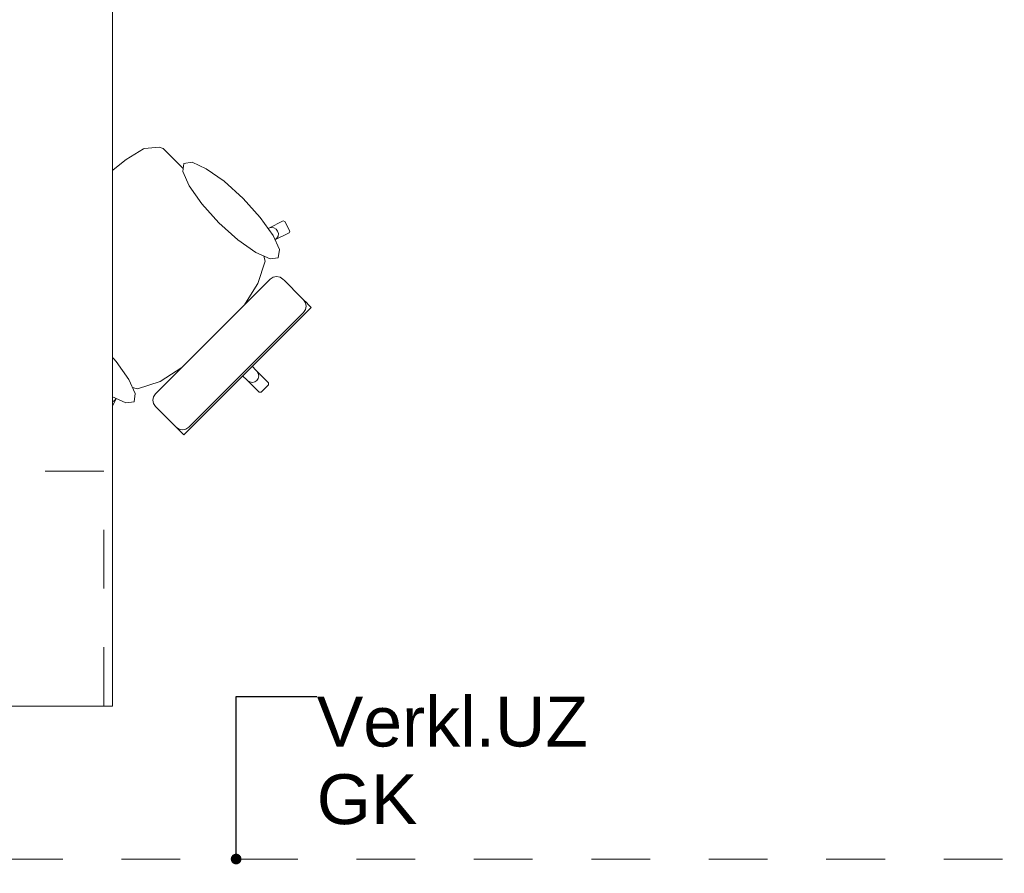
# Model space of a CAD drawing. Header units: metres. Extents: x -4 to 99, y -11 to 17.
# Tile 622 of 656: x 58.85 to 60.52, y 0.73 to 2.18. Entities that reach past the tile are written whole.
import ezdxf

# ---------------------------------------------------------------- set-up
doc = ezdxf.new("R2010")
doc.units = ezdxf.units.M
doc.header["$MEASUREMENT"] = 0
for name, pattern in [('Strichlinie eng', [0.115, 0.075, -0.04]), ('Untersicht', [0.1, 0.075, -0.025]), ('Wipeout_Contour', [1, 0, -1])]:
    doc.linetypes.add(name, pattern=pattern)
for name, color, linetype in [('152 - Bemaßung_ Beschriftung.Ausbau', 7, 'Continuous'), ('701 - Einrichtung.Möbel', 7, 'Continuous'), ('Neubau_152 - Bemaßung_ Beschriftung.Ausbau', 7, 'Continuous'), ('Neubau_653 - Abdeckung.TB Verkofferung', 7, 'Continuous')]:
    doc.layers.add(name, color=color, linetype=linetype)
doc.styles.add('ERSTELLTER_STIL_2', font='txt')
doc.dimstyles.new('ERSTELLTER_STIL__1', dxfattribs={"dimtxt": 0.1, "dimasz": 0.0532, "dimexe": 0.18, "dimexo": 0.0625, "dimgap": 0, "dimtad": 1, "dimzin": 0, "dimdsep": 46, "dimtxsty": 'ERSTELLTER_STIL_2', "dimblk": 'ARROWHEAD_2', "dimblk1": 'ARROWHEAD_2', "dimblk2": 'ARROWHEAD_2', "dimcen": 0.09, "dimse1": 1, "dimse2": 1, "dimclrd": 7, "dimclre": 7, "dimclrt": 7, "dimazin": 0, "dimtfac": 1, "dimtdec": 4, "dimtmove": 0, "dimatfit": 3, "dimfxl": 1, "dimtolj": 1, "dimtzin": 0, "dimarcsym": 0})
doc.dimstyles.new('ERSTELLTER_STIL__2', dxfattribs={"dimtxt": 0.1, "dimasz": 0.0532, "dimexe": 0.18, "dimexo": 0.0625, "dimgap": 0, "dimtad": 1, "dimtih": 1, "dimtoh": 1, "dimzin": 0, "dimdsep": 46, "dimtxsty": 'ERSTELLTER_STIL_2', "dimblk": 'ARROWHEAD_2', "dimblk1": 'ARROWHEAD_2', "dimblk2": 'ARROWHEAD_2', "dimcen": 0.09, "dimse1": 1, "dimse2": 1, "dimclrd": 7, "dimclre": 7, "dimclrt": 7, "dimazin": 0, "dimtfac": 1, "dimtdec": 4, "dimtmove": 0, "dimatfit": 3, "dimfxl": 1, "dimtolj": 1, "dimtzin": 0, "dimarcsym": 0})
doc.dimstyles.new('ERSTELLTER_STIL__6', dxfattribs={"dimtxt": 0.18, "dimasz": 0.03648, "dimexe": 0.18, "dimexo": 0.0625, "dimgap": 0, "dimtad": 0, "dimtih": 1, "dimtoh": 1, "dimdec": 4, "dimzin": 0, "dimdsep": 46, "dimcen": 0.09, "dimadec": 0, "dimazin": 0, "dimtfac": 1, "dimtdec": 4, "dimtmove": 0, "dimatfit": 3, "dimldrblk": 'ARROWHEAD_11', "dimfxl": 1, "dimtolj": 1, "dimtzin": 0, "dimarcsym": 0})

# ---------------------------------------------------------------- blocks, each defined once
blk = doc.blocks.new('ARROWHEAD_11')
at = {"color": 0, "linetype": 'Continuous', "lineweight": 0}
blk.add_line((0, 0), (-1, 0), dxfattribs=at)
at = {"color": 0, "linetype": 'Continuous', "lineweight": 0, "const_width": 0.25, "flags": 128}
blk.add_lwpolyline([(-0.125, 0, 1), (0.125, 0, 1)], format="xyb", close=True, dxfattribs=at)
blk = doc.blocks.new('*D453')
at = {"layer": '152 - Bemaßung_ Beschriftung.Ausbau', "color": 7, "linetype": 'Continuous', "lineweight": 5}
for p, q in [((58.205, -4.6125), (58.205, -4.5075)), ((62.035, -4.6125), (62.035, -4.5075)), ((58.2252, -4.525), (58.1848, -4.595)), ((62.0552, -4.525), (62.0148, -4.595)), ((58.205, -4.56), (62.035, -4.56))]:
    blk.add_line(p, q, dxfattribs=at)
at = {"layer": '152 - Bemaßung_ Beschriftung.Ausbau', "color": 7, "lineweight": 5, "insert": (59.987, -4.54), "char_height": 0.1, "attachment_point": 7, "style": 'ERSTELLTER_STIL_2'}
blk.add_mtext('\\A1;{\\pql;\\fArial|b0|i0|c0|p38;3,83}', dxfattribs=at)
blk = doc.blocks.new('ARROWHEAD_2')
at = {"color": 0, "linetype": 'Continuous', "lineweight": 0}
for p, q in [((-0.378, -0.655), (0.378, 0.655)), ((0, 0), (-1, 0))]:
    blk.add_line(p, q, dxfattribs=at)
blk = doc.blocks.new('*D506')
at = {"layer": '152 - Bemaßung_ Beschriftung.Ausbau', "color": 7, "linetype": 'Continuous', "lineweight": 5}
for p, q in [((63.9, 5.8252), (63.97, 5.7848)), ((63.9875, 5.805), (63.8825, 5.805)), ((63.935, 0.245), (63.935, 5.805)), ((63.9, 0.2652), (63.97, 0.2248)), ((63.9875, 0.245), (63.8825, 0.245)), ((63.935, 0.005), (63.935, 0.245))]:
    blk.add_line(p, q, dxfattribs=at)
at = {"layer": '152 - Bemaßung_ Beschriftung.Ausbau', "color": 7, "lineweight": 5, "char_height": 0.1, "attachment_point": 7, "rotation": 90, "style": 'ERSTELLTER_STIL_2'}
for s, insert in [('\\A1;{\\pql;\\fArial|b0|i0|c0|p38;12}', (63.915, 5.633)), ('\\A1;{\\pql;\\fArial|b0|i0|c0|p38;5,56}', (63.915, 2.8161))]:
    blk.add_mtext(s, dxfattribs=dict(at, insert=insert))

msp = doc.modelspace()

# ---------------------------------------------------------------- linework, layer by layer
at = {"layer": 'Neubau_653 - Abdeckung.TB Verkofferung', "color": 1, "linetype": 'Untersicht', "lineweight": 9}
msp.add_line((51.02, 0.7495), (62.025, 0.7495), dxfattribs=at)

# ---------------------------------------------------------------- wipeouts: each hides what was drawn before it
at = {"color": 254, "linetype": 'Wipeout_Contour', "lineweight": 0, "ltscale": 1712.439341}
msp.add_wipeout([(59.1273, 1.923), (59.1078, 1.9425), (59.0911, 1.9592), (59.0841, 1.9615), (59.059, 1.9592), (59.0574, 1.9586), (59.028, 1.9407), (58.9889, 1.9093), (58.9883, 1.9088), (58.9459, 1.8691), (59.2641, 1.5509), (59.2703, 1.5571), (59.2702, 1.5602), (59.2503, 1.5801), (59.2244, 1.608), (59.2415, 1.6251), (59.2254, 1.6412), (59.2045, 1.6621), (59.2224, 1.6826), (59.252, 1.7294), (59.2647, 1.7677), (59.2586, 1.7916), (59.2813, 1.8039), (59.3057, 1.8159), (59.3066, 1.8189), (59.2981, 1.835), (59.2951, 1.8361), (59.2708, 1.824), (59.2401, 1.8102)], dxfattribs=at).dxf.layer = '701 - Einrichtung.Möbel'

# ---------------------------------------------------------------- next in the draw order: linework, layer by layer
at = {"layer": '701 - Einrichtung.Möbel', "color": 7, "linetype": 'Continuous', "lineweight": 5}
for p, q in [((59.059, 1.9592), (59.0841, 1.9615)), ((59.0841, 1.9615), (59.0911, 1.9592)), ((59.028, 1.9407), (59.0574, 1.9586)), ((59.0574, 1.9586), (59.059, 1.9592)), ((59.0911, 1.9592), (59.1078, 1.9425)), ((58.9889, 1.9093), (59.028, 1.9407)), ((59.1078, 1.9425), (59.1273, 1.923)), ((58.9883, 1.9088), (58.9889, 1.9093)), ((59.2951, 1.8361), (59.2981, 1.835)), ((59.2981, 1.835), (59.3066, 1.8189)), ((59.275, 1.8251), (59.2793, 1.8245)), ((59.2793, 1.8245), (59.2832, 1.8223)), ((59.3057, 1.8159), (59.2813, 1.8039)), ((59.2832, 1.8223), (59.2859, 1.8189)), ((59.2859, 1.8189), (59.2872, 1.8146)), ((59.2872, 1.8146), (59.2868, 1.8103)), ((59.3066, 1.8189), (59.3057, 1.8159)), ((59.2847, 1.8065), (59.2813, 1.8039)), ((59.2868, 1.8103), (59.2847, 1.8065))]:
    msp.add_line(p, q, dxfattribs=at)

# ---------------------------------------------------------------- next in the draw order: wipeouts: each hides what was drawn before it
at = {"color": 254, "linetype": 'Wipeout_Contour', "lineweight": 0, "ltscale": 1714.55942}
msp.add_wipeout([(58.892, 1.6877), (59.0047, 1.5749), (58.9909, 1.5442), (58.9789, 1.5199), (58.9799, 1.5168), (58.9961, 1.5084), (58.999, 1.5093), (59.0111, 1.5336), (59.0234, 1.5564), (59.0473, 1.5503), (59.0856, 1.5629), (59.1324, 1.5925), (59.1529, 1.6105), (59.1737, 1.5896), (59.1899, 1.5735), (59.207, 1.5906), (59.2348, 1.5646), (59.2547, 1.5447), (59.2579, 1.5447), (59.2641, 1.5509), (58.9459, 1.8691), (58.9062, 1.8267), (58.9057, 1.8261), (58.8742, 1.7869), (58.8564, 1.7576), (58.8558, 1.756), (58.8535, 1.7309), (58.8558, 1.7239), (58.8725, 1.7071)], dxfattribs=at).dxf.layer = '701 - Einrichtung.Möbel'

# ---------------------------------------------------------------- next in the draw order: linework, layer by layer
at = {"layer": '701 - Einrichtung.Möbel', "color": 7, "linetype": 'Continuous', "lineweight": 5}
for p, q in [((59.1273, 1.923), (59.2401, 1.8102)), ((58.9459, 1.8691), (58.9883, 1.9088)), ((58.9459, 1.8691), (58.9062, 1.8267)), ((59.2708, 1.824), (59.2951, 1.8361)), ((58.9057, 1.8261), (58.8742, 1.7869)), ((58.9062, 1.8267), (58.9057, 1.8261)), ((59.2401, 1.8102), (59.2708, 1.824)), ((59.2708, 1.824), (59.275, 1.8251)), ((59.2585, 1.7918), (59.2401, 1.8102)), ((59.2813, 1.8039), (59.2586, 1.7916)), ((58.8742, 1.7869), (58.8564, 1.7576)), ((59.2585, 1.7918), (59.2586, 1.7916)), ((59.2586, 1.7916), (59.2647, 1.7677)), ((59.2647, 1.7677), (59.252, 1.7294)), ((58.8558, 1.756), (58.8535, 1.7309)), ((58.8564, 1.7576), (58.8558, 1.756)), ((58.8535, 1.7309), (58.8558, 1.7239)), ((59.252, 1.7294), (59.2224, 1.6826)), ((58.8558, 1.7239), (58.8725, 1.7071)), ((58.8725, 1.7071), (58.892, 1.6877)), ((58.892, 1.6877), (59.0047, 1.5749)), ((59.2224, 1.6826), (59.2045, 1.6621)), ((59.2045, 1.6621), (59.1804, 1.6346)), ((59.2045, 1.6621), (59.2254, 1.6412)), ((59.1529, 1.6105), (59.1804, 1.6346)), ((59.2254, 1.6412), (59.2415, 1.6251)), ((59.1324, 1.5925), (59.1529, 1.6105)), ((59.1529, 1.6105), (59.1737, 1.5896)), ((59.2415, 1.6251), (59.2244, 1.608)), ((59.0856, 1.5629), (59.1324, 1.5925)), ((59.207, 1.5906), (59.2157, 1.5993)), ((59.2244, 1.608), (59.2157, 1.5993)), ((59.2244, 1.608), (59.2503, 1.5801)), ((59.1737, 1.5896), (59.1899, 1.5735)), ((59.1899, 1.5735), (59.207, 1.5906)), ((59.207, 1.5906), (59.2348, 1.5646)), ((59.2503, 1.5801), (59.2528, 1.5765)), ((59.2503, 1.5801), (59.2702, 1.5602)), ((59.2528, 1.5765), (59.2538, 1.5722)), ((59.0047, 1.5749), (58.9909, 1.5442)), ((59.0232, 1.5564), (59.0047, 1.5749)), ((59.0473, 1.5503), (59.0856, 1.5629)), ((59.2348, 1.5646), (59.2385, 1.5622)), ((59.2348, 1.5646), (59.2547, 1.5447)), ((59.2385, 1.5622), (59.2428, 1.5612)), ((59.2428, 1.5612), (59.2471, 1.562)), ((59.2471, 1.562), (59.2507, 1.5643)), ((59.253, 1.5679), (59.2507, 1.5643)), ((59.2538, 1.5722), (59.253, 1.5679)), ((59.2702, 1.5602), (59.2703, 1.5571)), ((58.9909, 1.5442), (58.9789, 1.5199)), ((58.9909, 1.5442), (58.9898, 1.54)), ((59.0111, 1.5336), (59.0234, 1.5564)), ((59.0232, 1.5564), (59.0234, 1.5564)), ((59.0234, 1.5564), (59.0473, 1.5503)), ((59.2547, 1.5447), (59.2579, 1.5447)), ((59.2579, 1.5447), (59.2641, 1.5509)), ((59.2703, 1.5571), (59.2641, 1.5509)), ((58.9898, 1.54), (58.9904, 1.5357)), ((58.9904, 1.5357), (58.9926, 1.5318)), ((58.9926, 1.5318), (58.9961, 1.5291)), ((58.9961, 1.5291), (59.0003, 1.5278)), ((58.999, 1.5093), (59.0111, 1.5336)), ((59.0003, 1.5278), (59.0047, 1.5282)), ((59.0047, 1.5282), (59.0084, 1.5303)), ((59.0084, 1.5303), (59.0111, 1.5336)), ((58.9789, 1.5199), (58.9799, 1.5168)), ((58.9799, 1.5168), (58.9961, 1.5084)), ((58.9961, 1.5084), (58.999, 1.5093))]:
    msp.add_line(p, q, dxfattribs=at)

# ---------------------------------------------------------------- next in the draw order: wipeouts: each hides what was drawn before it
at = {"color": 254, "linetype": 'Wipeout_Contour', "lineweight": 0, "ltscale": 947.791682}
msp.add_wipeout([(59.2273, 1.8744), (59.1949, 1.9036), (59.1644, 1.9251), (59.1403, 1.9359), (59.1262, 1.9341), (59.1244, 1.9201), (59.1352, 1.8959), (59.1568, 1.8654), (59.1859, 1.8331), (59.2183, 1.8039), (59.2488, 1.7823), (59.2729, 1.7716), (59.287, 1.7733), (59.2888, 1.7874), (59.278, 1.8115), (59.2564, 1.842)], dxfattribs=at).dxf.layer = '701 - Einrichtung.Möbel'
at = {"color": 254, "linetype": 'Wipeout_Contour', "lineweight": 0, "ltscale": 886.745577}
msp.add_wipeout([(59.2732, 1.737), (59.1756, 1.6394), (59.2348, 1.5802), (59.3432, 1.6887), (59.3379, 1.694), (59.3355, 1.6964), (59.33, 1.7019), (59.3276, 1.7043), (59.3204, 1.7115), (59.303, 1.7289), (59.2973, 1.7346), (59.2948, 1.7371), (59.2899, 1.7404), (59.284, 1.7415), (59.2782, 1.7403)], dxfattribs=at).dxf.layer = '701 - Einrichtung.Möbel'
at = {"color": 254, "linetype": 'Wipeout_Contour', "lineweight": 0, "ltscale": 943.753414}
msp.add_wipeout([(58.9406, 1.5877), (58.9729, 1.5585), (59.0035, 1.537), (59.0276, 1.5262), (59.0416, 1.528), (59.0434, 1.542), (59.0327, 1.5662), (59.0111, 1.5967), (58.9819, 1.629), (58.9496, 1.6582), (58.9191, 1.6798), (58.8949, 1.6905), (58.8809, 1.6887), (58.8791, 1.6747), (58.8898, 1.6506), (58.9114, 1.6201)], dxfattribs=at).dxf.layer = '701 - Einrichtung.Möbel'

# ---------------------------------------------------------------- next in the draw order: linework, layer by layer
at = {"layer": '701 - Einrichtung.Möbel', "color": 7, "linetype": 'Continuous', "lineweight": 5}
for p, q in [((59.2732, 1.737), (59.2782, 1.7403)), ((59.2782, 1.7403), (59.284, 1.7415)), ((59.284, 1.7415), (59.2899, 1.7404)), ((59.2899, 1.7404), (59.2948, 1.7371)), ((59.2948, 1.7371), (59.2973, 1.7346)), ((59.2973, 1.7346), (59.303, 1.7289)), ((59.303, 1.7289), (59.3204, 1.7115)), ((59.3204, 1.7115), (59.3276, 1.7043)), ((59.3276, 1.7043), (59.33, 1.7019)), ((59.3333, 1.6969), (59.33, 1.7019)), ((59.33, 1.7019), (59.3355, 1.6964)), ((59.3345, 1.6911), (59.3333, 1.6969)), ((59.3355, 1.6964), (59.3379, 1.694)), ((59.3379, 1.694), (59.3432, 1.6887)), ((59.3299, 1.6803), (59.3333, 1.6852)), ((59.3333, 1.6852), (59.3345, 1.6911))]:
    msp.add_line(p, q, dxfattribs=at)
at = {"layer": '701 - Einrichtung.Möbel', "color": 7, "linetype": 'Continuous', "lineweight": 5, "flags": 128}
for points in [[(59.2273, 1.8744), (59.2564, 1.842), (59.278, 1.8115), (59.2888, 1.7874), (59.287, 1.7733), (59.2729, 1.7716), (59.2488, 1.7823), (59.2183, 1.8039), (59.1859, 1.8331), (59.1568, 1.8654), (59.1352, 1.8959), (59.1244, 1.9201), (59.1262, 1.9341), (59.1403, 1.9359), (59.1644, 1.9251), (59.1949, 1.9036)], [(58.9406, 1.5877), (58.9729, 1.5585), (59.0035, 1.537), (59.0276, 1.5262), (59.0416, 1.528), (59.0434, 1.542), (59.0327, 1.5662), (59.0111, 1.5967), (58.9819, 1.629), (58.9496, 1.6582), (58.9191, 1.6798), (58.8949, 1.6905), (58.8809, 1.6887), (58.8791, 1.6747), (58.8898, 1.6506), (58.9114, 1.6201)]]:
    msp.add_lwpolyline(points, close=True, dxfattribs=at)

# ---------------------------------------------------------------- next in the draw order: wipeouts: each hides what was drawn before it
at = {"color": 254, "linetype": 'Wipeout_Contour', "lineweight": 0, "ltscale": 890.985862}
msp.add_wipeout([(59.078, 1.5418), (59.0747, 1.5368), (59.0735, 1.5309), (59.0746, 1.5251), (59.0779, 1.5202), (59.0803, 1.5177), (59.0861, 1.5119), (59.1035, 1.4946), (59.1106, 1.4874), (59.1131, 1.485), (59.1186, 1.4794), (59.121, 1.477), (59.1263, 1.4718), (59.2348, 1.5802), (59.1756, 1.6394)], dxfattribs=at).dxf.layer = '701 - Einrichtung.Möbel'

# ---------------------------------------------------------------- next in the draw order: linework, layer by layer
at = {"layer": '701 - Einrichtung.Möbel', "color": 7, "linetype": 'Continuous', "lineweight": 5}
for p, q in [((59.1756, 1.6394), (59.2732, 1.737)), ((59.2323, 1.5827), (59.3299, 1.6803)), ((59.3432, 1.6887), (59.2348, 1.5802)), ((59.1756, 1.6394), (59.078, 1.5418)), ((59.1263, 1.4718), (59.2348, 1.5802)), ((59.2323, 1.5827), (59.1347, 1.4851)), ((59.0747, 1.5368), (59.0735, 1.5309)), ((59.0735, 1.5309), (59.0746, 1.5251)), ((59.078, 1.5418), (59.0747, 1.5368)), ((59.0746, 1.5251), (59.0779, 1.5202)), ((59.0779, 1.5202), (59.0803, 1.5177)), ((59.0803, 1.5177), (59.0861, 1.5119)), ((59.0861, 1.5119), (59.1035, 1.4946)), ((59.1035, 1.4946), (59.1106, 1.4874)), ((59.1106, 1.4874), (59.1131, 1.485)), ((59.1131, 1.485), (59.1186, 1.4794)), ((59.1181, 1.4817), (59.1131, 1.4849)), ((59.1239, 1.4805), (59.1181, 1.4817)), ((59.1186, 1.4794), (59.121, 1.477)), ((59.121, 1.477), (59.1263, 1.4718)), ((59.1297, 1.4817), (59.1239, 1.4805)), ((59.1347, 1.4851), (59.1297, 1.4817))]:
    msp.add_line(p, q, dxfattribs=at)

# ---------------------------------------------------------------- next in the draw order: wipeouts: each hides what was drawn before it
at = {"color": 254, "linetype": 'Wipeout_Contour', "lineweight": 0, "ltscale": 355.776913}
msp.add_wipeout([(58.205, 3.01), (58.205, 1.01), (59.005, 1.01), (59.005, 2.21), (60.405, 2.21), (60.405, 3.01)], dxfattribs=at).dxf.layer = '701 - Einrichtung.Möbel'

# ---------------------------------------------------------------- next in the draw order: linework, layer by layer
at = {"layer": '701 - Einrichtung.Möbel', "color": 7, "linetype": 'Strichlinie eng', "lineweight": 5}
for p, q in [((58.99, 1.41), (58.205, 1.41)), ((58.99, 1.01), (58.99, 1.41))]:
    msp.add_line(p, q, dxfattribs=at)
at = {"layer": '701 - Einrichtung.Möbel', "color": 7, "linetype": 'Continuous', "lineweight": 5, "flags": 128}
msp.add_lwpolyline([(58.205, 3.01), (58.205, 1.01), (59.005, 1.01), (59.005, 2.21), (60.405, 2.21), (60.405, 3.01)], close=True, dxfattribs=at)

# ---------------------------------------------------------------- next in the draw order: texts
at = {"layer": 'Neubau_152 - Bemaßung_ Beschriftung.Ausbau', "color": 1, "linetype": 'Continuous', "lineweight": 13, "insert": (59.3525, 1.0261), "char_height": 0.085, "attachment_point": 1, "line_spacing_factor": 0.933036, "style": 'ERSTELLTER_STIL_2'}
msp.add_mtext('\\A1;{\\pql;\\fArial|b0|i0|c0|p38;Verkl.U\\fArial|b0|i0|c0|p38;Z\\P\\pql;\\fArial|b0|i0|c0|p38;GK}', dxfattribs=at)

# ---------------------------------------------------------------- next in the draw order: dimensions: what is measured, and where the dimension line sits
at = {"layer": '152 - Bemaßung_ Beschriftung.Ausbau', "color": 7, "linetype": 'Continuous', "lineweight": 5}
dim = msp.add_linear_dim(base=(63.935, 5.805), p1=(62.035, 0.245), p2=(59.8875, 5.805), angle=90, dimstyle='ERSTELLTER_STIL__1', dxfattribs=at)
dim.commit()
dim.dimension.update_dxf_attribs({"geometry": '*D506', "text_midpoint": (63.865, 2.946), "dimtype": 160, "text_rotation": 90})
dim = msp.add_linear_dim(base=(62.035, -4.56), p1=(58.205, 3.2525), p2=(62.035, 0.245), dimstyle='ERSTELLTER_STIL__2', dxfattribs=at)
dim.commit()
dim.dimension.update_dxf_attribs({"geometry": '*D453', "text_midpoint": (60.1169, -4.49), "dimtype": 160})

# ---------------------------------------------------------------- next in the draw order: leaders
at = {"layer": 'Neubau_152 - Bemaßung_ Beschriftung.Ausbau', "color": 1, "linetype": 'Continuous', "lineweight": 13, "annotation_type": 0, "has_hookline": 1, "hookline_direction": 0, "text_width": 0.458}
msp.add_leader([(59.2152, 0.7495), (59.2152, 1.0261), (59.3525, 1.0261)], dimstyle='ERSTELLTER_STIL__6', dxfattribs=at)

doc.saveas('drawing.dxf')
